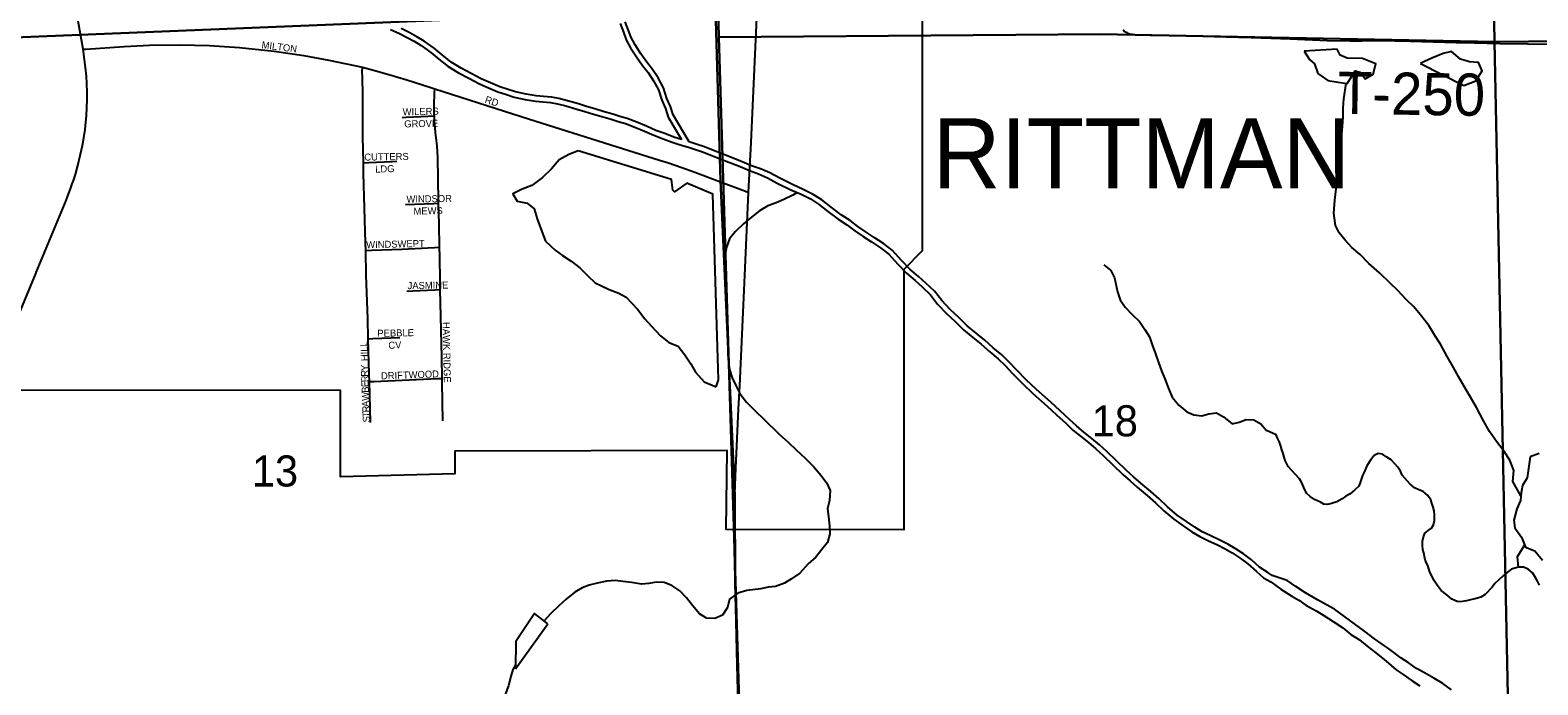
# Model space of a CAD drawing. Extents: x 1985906 to 2360102, y 891258 to 1222054.
# Drawn here: x 2166946 to 2177669, y 1074673 to 1079331 of the extents above; entities that cross this region are included whole.
import ezdxf

# ---------------------------------------------------------------- set-up
doc = ezdxf.new("R2010")
doc.units = 0
for name, color, linetype in [('GM_X_City_Street', 7, 'Continuous'), ('GM_X_City_Street_Text', 7, 'Continuous'), ('GM_X_Corporation', 7, 'Continuous'), ('GM_X_Corporation_Text', 7, 'Continuous'), ('GM_X_Minor_Lake', 7, 'Continuous'), ('GM_X_Minor_River', 7, 'Continuous'), ('GM_X_Section', 7, 'Continuous'), ('GM_X_Section_Text', 7, 'Continuous'), ('GM_X_State_Route', 7, 'Continuous'), ('GM_X_Township', 7, 'Continuous'), ('GM_X_Township_Road', 7, 'Continuous'), ('GM_X_Township_Road_Text', 7, 'Continuous')]:
    doc.layers.add(name, color=color, linetype=linetype)

msp = doc.modelspace()

# ---------------------------------------------------------------- linework, layer by layer
at = {"layer": 'GM_X_City_Street'}
for points in [[(2167322, 1079195), (2167256, 1079570), (2167100, 1080488), (2167056, 1080747)], [(2166990, 1077606), (2167202, 1078119), (2167215, 1078153), (2167233, 1078202), (2167246, 1078238), (2167258, 1078273), (2167270, 1078314), (2167286, 1078368), (2167303, 1078440), (2167318, 1078511), (2167328, 1078565), (2167337, 1078624), (2167343, 1078677), (2167347, 1078722), (2167349, 1078780), (2167351, 1078836), (2167351, 1078891), (2167349, 1078951), (2167346, 1079005), (2167340, 1079065), (2167325, 1079178), (2167322, 1079195)], [(2167322, 1079195), (2167343, 1079197), (2167614, 1079216), (2167795, 1079225), (2168009, 1079227), (2168222, 1079221), (2168436, 1079207), (2168681, 1079181), (2168893, 1079150), (2169071, 1079118), (2169309, 1079067)], [(2169316, 1078388), (2169311, 1078573), (2169311, 1078704), (2169311, 1078868), (2169309, 1079000), (2169308, 1079033), (2169309, 1079067)], [(2169309, 1079067), (2169387, 1079046), (2169497, 1079016), (2169625, 1078978), (2169796, 1078923), (2169824, 1078915)], [(2169821, 1078721), (2169820, 1078738), (2169820, 1078795), (2169823, 1078885), (2169824, 1078915)], [(2169824, 1078915), (2170498, 1078699), (2171422, 1078407), (2171485, 1078387), (2171581, 1078355), (2171673, 1078322), (2171857, 1078252)], [(2169591, 1078710), (2169621, 1078712), (2169778, 1078719), (2169821, 1078721)], [(2169851, 1078100), (2169851, 1078116), (2169845, 1078425), (2169840, 1078507), (2169834, 1078568), (2169830, 1078600), (2169827, 1078637), (2169823, 1078681), (2169821, 1078721)], [(2169316, 1078388), (2169355, 1078390), (2169521, 1078397), (2169554, 1078399)], [(2169333, 1077763), (2169332, 1077819), (2169318, 1078311), (2169316, 1078388)], [(2171857, 1078252), (2171857, 1078252), (2172033, 1078185), (2172056, 1078176)], [(2169616, 1078091), (2169817, 1078099), (2169851, 1078100)], [(2169857, 1077786), (2169854, 1077952), (2169851, 1078100)], [(2169333, 1077763), (2169375, 1077765), (2169590, 1077773), (2169821, 1077784), (2169857, 1077786)], [(2169351, 1077136), (2169348, 1077276), (2169337, 1077589), (2169333, 1077763)], [(2169862, 1077485), (2169861, 1077543), (2169859, 1077723), (2169857, 1077786)], [(2166747, 1077021), (2166759, 1077050), (2166989, 1077604), (2166990, 1077606)], [(2169625, 1077474), (2169667, 1077476), (2169825, 1077483), (2169862, 1077485)], [(2169876, 1076853), (2169873, 1077004), (2169862, 1077485)], [(2169351, 1077136), (2169384, 1077137), (2169576, 1077145)], [(2169359, 1076831), (2169358, 1076884), (2169351, 1077136)], [(2169359, 1076831), (2169391, 1076832), (2169843, 1076852), (2169876, 1076853)], [(2169366, 1076539), (2169359, 1076831)], [(2169880, 1076552), (2169877, 1076825), (2169876, 1076853)]]:
    msp.add_lwpolyline(points, dxfattribs=at)
at = {"layer": 'GM_X_Corporation'}
msp.add_lwpolyline([(2173292, 1081036), (2173291, 1077762), (2173160, 1077628), (2173160, 1075776), (2171897, 1075779), (2171903, 1076341), (2169966, 1076336), (2169966, 1076175), (2169154, 1076154), (2169154, 1076767), (2163772, 1076769), (2163772, 1076291), (2159160, 1076293), (2159160, 1079064), (2158445, 1079064), (2158402, 1081102)], dxfattribs=at)
at = {"layer": 'GM_X_Minor_Lake'}
for points in [[(2176008, 1079181), (2176044, 1079123), (2176081, 1079091), (2176105, 1079023), (2176176, 1078974), (2176250, 1078962), (2176312, 1078951), (2176344, 1078999), (2176369, 1079041), (2176405, 1079032), (2176442, 1078986), (2176498, 1079018), (2176517, 1079091), (2176423, 1079130), (2176313, 1079133), (2176264, 1079153), (2176242, 1079197)], [(2176242, 1079197), (2176008, 1079181)], [(2177143, 1078937), (2177229, 1078970), (2177274, 1079042), (2177246, 1079102), (2177182, 1079106), (2177120, 1079125), (2177055, 1079179), (2176995, 1079166), (2176915, 1079132), (2176863, 1079109), (2176834, 1079093)], [(2176834, 1079093), (2177143, 1078937)], [(2170843, 1078473), (2170777, 1078447), (2170709, 1078408), (2170655, 1078344), (2170591, 1078282), (2170514, 1078225), (2170446, 1078199), (2170380, 1078167), (2170410, 1078115), (2170480, 1078101), (2170530, 1078059), (2170552, 1077989), (2170579, 1077917), (2170611, 1077831), (2170681, 1077765), (2170733, 1077729), (2170793, 1077687), (2170856, 1077641), (2170910, 1077585), (2170964, 1077533), (2171064, 1077486), (2171132, 1077460), (2171184, 1077432), (2171265, 1077346), (2171317, 1077276), (2171365, 1077224), (2171429, 1077156), (2171489, 1077108), (2171554, 1077082), (2171602, 1077020), (2171644, 1076956), (2171678, 1076898), (2171740, 1076828), (2171825, 1076794)], [(2171825, 1076794), (2171842, 1076843), (2171802, 1078165), (2171616, 1078243), (2171528, 1078180), (2171516, 1078192), (2171508, 1078269), (2170843, 1078473)], [(2177615, 1076295), (2177594, 1076145)], [(2177679, 1076320), (2177615, 1076295)], [(2177594, 1076145), (2177561, 1076092), (2177551, 1076040), (2177546, 1075984), (2177520, 1075926), (2177497, 1075845), (2177505, 1075789), (2177552, 1075723), (2177582, 1075653), (2177648, 1075626), (2177703, 1075560)], [(2170629, 1075107), (2170533, 1075181), (2170401, 1074982), (2170398, 1074786)], [(2170398, 1074786), (2170629, 1075107)]]:
    msp.add_lwpolyline(points, dxfattribs=at)
at = {"layer": 'GM_X_Minor_River'}
for points in [[(2171142, 1079378), (2171165, 1079316), (2171186, 1079262), (2171216, 1079206), (2171259, 1079141), (2171302, 1079081), (2171342, 1079029), (2171379, 1078971), (2171416, 1078907), (2171439, 1078833), (2171465, 1078773), (2171484, 1078713), (2171578, 1078553)], [(2171632, 1078537), (2171519, 1078729), (2171501, 1078787), (2171474, 1078846), (2171451, 1078922), (2171412, 1078991), (2171373, 1079051), (2171332, 1079104), (2171290, 1079162), (2171249, 1079226), (2171220, 1079278), (2171201, 1079330), (2171178, 1079391)], [(2169508, 1079337), (2169569, 1079309), (2169628, 1079279), (2169677, 1079252), (2169728, 1079221), (2169796, 1079173), (2169852, 1079126), (2169919, 1079073), (2169993, 1079028), (2170065, 1078990), (2170137, 1078951)], [(2170153, 1078986), (2170083, 1079023), (2170012, 1079061), (2169941, 1079104), (2169876, 1079156), (2169820, 1079203), (2169749, 1079253), (2169696, 1079284), (2169646, 1079312), (2169585, 1079344)], [(2170137, 1078951), (2170189, 1078929), (2170273, 1078893), (2170333, 1078873), (2170389, 1078855), (2170467, 1078839), (2170541, 1078827), (2170592, 1078822), (2170647, 1078816), (2170697, 1078807), (2170757, 1078792), (2170835, 1078769), (2170892, 1078752), (2170952, 1078734), (2171011, 1078716), (2171079, 1078697), (2171129, 1078682), (2171181, 1078666), (2171247, 1078642), (2171315, 1078613), (2171382, 1078583), (2171448, 1078559), (2171511, 1078535), (2171570, 1078515), (2171629, 1078498), (2171679, 1078482), (2171728, 1078465), (2171794, 1078440), (2171866, 1078411), (2171933, 1078385), (2171995, 1078360), (2172062, 1078332), (2172126, 1078309), (2172190, 1078280), (2172260, 1078243), (2172356, 1078195), (2172429, 1078164), (2172497, 1078130), (2172554, 1078092), (2172620, 1078042), (2172692, 1077987), (2172755, 1077945), (2172811, 1077904), (2172871, 1077862), (2172930, 1077824), (2172993, 1077783), (2173052, 1077737), (2173117, 1077665), (2173178, 1077602), (2173240, 1077549), (2173291, 1077504), (2173349, 1077449), (2173400, 1077382), (2173463, 1077316), (2173526, 1077258), (2173585, 1077200), (2173650, 1077145), (2173710, 1077096), (2173771, 1077042), (2173831, 1076993), (2173880, 1076945), (2173936, 1076886), (2174004, 1076817), (2174078, 1076747), (2174179, 1076655), (2174246, 1076594), (2174311, 1076535), (2174362, 1076486), (2174416, 1076442), (2174472, 1076396), (2174526, 1076351), (2174578, 1076304), (2174646, 1076239), (2174718, 1076169), (2174769, 1076125), (2174820, 1076079), (2174891, 1076019), (2174949, 1075968), (2175010, 1075910), (2175081, 1075851), (2175147, 1075804), (2175209, 1075762), (2175264, 1075729), (2175322, 1075700), (2175390, 1075669), (2175446, 1075640), (2175496, 1075612), (2175553, 1075574), (2175607, 1075534), (2175665, 1075481), (2175718, 1075435), (2175770, 1075405)], [(2171578, 1078553), (2171523, 1078571), (2171461, 1078595), (2171396, 1078618), (2171330, 1078647), (2171261, 1078677), (2171193, 1078702), (2171140, 1078718), (2171090, 1078734), (2171021, 1078753), (2170963, 1078771), (2170902, 1078788), (2170846, 1078806), (2170767, 1078829), (2170705, 1078844), (2170653, 1078854), (2170596, 1078859), (2170546, 1078865), (2170474, 1078876), (2170399, 1078892), (2170345, 1078909), (2170286, 1078929), (2170204, 1078964), (2170153, 1078986)], [(2177549, 1076018), (2177492, 1076120), (2177498, 1076198), (2177469, 1076272), (2177429, 1076332), (2177374, 1076404), (2177324, 1076476), (2177279, 1076555), (2177232, 1076647), (2177190, 1076719), (2177159, 1076773), (2177108, 1076861), (2177068, 1076931), (2177023, 1077009), (2176977, 1077097), (2176936, 1077158), (2176893, 1077230), (2176831, 1077308), (2176786, 1077362), (2176736, 1077412), (2176671, 1077481), (2176621, 1077529), (2176542, 1077605), (2176468, 1077670), (2176405, 1077734), (2176347, 1077784), (2176298, 1077837), (2176256, 1077889), (2176231, 1077941), (2176219, 1078029), (2176224, 1078122), (2176235, 1078202), (2176243, 1078264), (2176250, 1078344), (2176256, 1078411), (2176265, 1078479), (2176273, 1078561), (2176280, 1078648), (2176284, 1078712), (2176285, 1078776), (2176289, 1078842), (2176306, 1078952)], [(2175780, 1075450), (2175749, 1075471), (2175690, 1075509), (2175632, 1075563), (2175575, 1075605), (2175516, 1075644), (2175464, 1075674), (2175407, 1075703), (2175339, 1075735), (2175282, 1075762), (2175230, 1075794), (2175169, 1075836), (2175104, 1075881), (2175035, 1075939), (2174975, 1075996), (2174916, 1076048), (2174845, 1076108), (2174794, 1076153), (2174744, 1076197), (2174673, 1076266), (2174604, 1076332), (2174551, 1076380), (2174496, 1076425), (2174440, 1076471), (2174387, 1076515), (2174337, 1076562), (2174272, 1076622), (2174205, 1076684), (2174104, 1076775), (2174031, 1076844), (2173964, 1076912), (2173907, 1076972), (2173856, 1077021), (2173795, 1077071), (2173735, 1077125), (2173674, 1077174), (2173611, 1077228), (2173552, 1077286), (2173490, 1077343), (2173429, 1077407), (2173378, 1077475), (2173317, 1077532), (2173264, 1077578), (2173204, 1077629), (2173145, 1077691), (2173078, 1077765), (2173015, 1077814), (2172950, 1077856), (2172892, 1077893), (2172833, 1077935), (2172777, 1077977), (2172714, 1078018), (2172643, 1078072), (2172576, 1078123), (2172516, 1078163), (2172445, 1078198), (2172372, 1078230), (2172277, 1078277), (2172207, 1078315), (2172140, 1078344), (2172076, 1078367), (2172009, 1078395), (2171947, 1078420), (2171880, 1078446), (2171807, 1078475), (2171741, 1078501), (2171691, 1078518), (2171632, 1078537)], [(2172402, 1078175), (2172371, 1078158), (2172307, 1078127), (2172251, 1078102), (2172193, 1078082), (2172133, 1078045), (2172077, 1078000), (2172019, 1077952), (2171961, 1077897), (2171920, 1077846), (2171898, 1077788), (2171887, 1077728), (2171883, 1077673), (2171888, 1077613), (2171896, 1077563), (2171899, 1077503), (2171897, 1077451), (2171898, 1077392), (2171900, 1077342), (2171901, 1077286), (2171903, 1077232), (2171904, 1077182), (2171908, 1077130), (2171907, 1077079), (2171907, 1077025), (2171912, 1076967), (2171920, 1076917), (2171939, 1076857), (2171965, 1076803), (2171994, 1076747), (2172041, 1076685), (2172104, 1076620), (2172162, 1076566), (2172276, 1076455), (2172337, 1076399), (2172395, 1076344), (2172458, 1076286), (2172517, 1076226), (2172572, 1076163), (2172613, 1076107), (2172635, 1076055), (2172630, 1075984), (2172618, 1075928), (2172623, 1075868), (2172631, 1075804), (2172634, 1075748), (2172616, 1075685), (2172577, 1075635), (2172533, 1075582), (2172479, 1075534), (2172421, 1075467), (2172361, 1075426), (2172310, 1075396), (2172247, 1075373), (2172195, 1075368), (2172143, 1075356), (2172043, 1075343), (2171979, 1075326), (2171921, 1075282), (2171905, 1075223), (2171871, 1075169), (2171815, 1075144), (2171757, 1075146), (2171707, 1075179), (2171656, 1075237), (2171613, 1075291), (2171567, 1075342), (2171510, 1075380), (2171455, 1075402), (2171399, 1075403), (2171347, 1075393), (2171295, 1075388), (2171224, 1075401), (2171162, 1075409), (2171108, 1075414), (2171047, 1075410), (2170979, 1075397), (2170923, 1075383), (2170873, 1075364), (2170819, 1075333), (2170759, 1075283), (2170705, 1075236), (2170650, 1075181), (2170602, 1075128)], [(2174582, 1077662), (2174632, 1077621), (2174659, 1077569), (2174680, 1077469), (2174699, 1077413), (2174733, 1077359), (2174784, 1077307), (2174837, 1077259), (2174875, 1077202), (2174906, 1077148), (2174927, 1077092), (2174949, 1077028), (2174970, 1076966), (2174992, 1076908), (2175021, 1076838), (2175042, 1076782), (2175069, 1076720), (2175115, 1076664), (2175172, 1076616), (2175222, 1076593), (2175279, 1076587), (2175329, 1076600), (2175383, 1076608), (2175433, 1076579), (2175494, 1076531), (2175544, 1076542), (2175594, 1076562), (2175649, 1076559), (2175699, 1076529), (2175740, 1076483)], [(2176367, 1076061), (2176335, 1076032), (2176304, 1076016), (2176278, 1075997), (2176240, 1075976), (2176202, 1075963), (2176172, 1075955), (2176148, 1075958), (2176123, 1075972), (2176081, 1075991), (2176050, 1076013), (2176026, 1076034), (2176011, 1076060), (2175990, 1076110), (2175974, 1076138), (2175945, 1076169), (2175918, 1076201), (2175893, 1076227), (2175873, 1076268), (2175864, 1076292), (2175858, 1076318), (2175849, 1076346), (2175842, 1076372), (2175832, 1076400), (2175817, 1076428), (2175809, 1076452), (2175740, 1076483)], [(2177680, 1075381), (2177666, 1075411), (2177653, 1075437), (2177630, 1075470), (2177600, 1075496), (2177567, 1075509), (2177531, 1075509), (2177505, 1075502), (2177481, 1075496), (2177454, 1075475), (2177422, 1075448), (2177390, 1075418), (2177363, 1075393), (2177345, 1075368), (2177294, 1075315), (2177264, 1075297), (2177224, 1075284), (2177200, 1075279), (2177162, 1075270), (2177120, 1075264), (2177094, 1075265), (2177057, 1075283), (2177021, 1075314), (2176982, 1075345), (2176953, 1075381), (2176930, 1075417), (2176915, 1075449), (2176901, 1075474), (2176888, 1075514), (2176873, 1075550), (2176865, 1075574), (2176858, 1075612), (2176851, 1075636), (2176849, 1075664), (2176848, 1075694), (2176856, 1075727), (2176865, 1075751), (2176889, 1075772), (2176913, 1075788), (2176926, 1075812), (2176934, 1075843), (2176933, 1075883), (2176931, 1075911), (2176924, 1075937), (2176915, 1075965), (2176909, 1075989), (2176886, 1076021), (2176854, 1076048), (2176823, 1076060), (2176791, 1076075), (2176762, 1076101), (2176705, 1076164), (2176692, 1076192), (2176673, 1076221), (2176651, 1076245), (2176626, 1076273), (2176596, 1076292), (2176563, 1076314), (2176533, 1076319), (2176505, 1076305), (2176479, 1076272), (2176452, 1076231), (2176437, 1076191), (2176423, 1076162), (2176406, 1076112), (2176395, 1076086), (2176367, 1076061)], [(2177531, 1075509), (2177525, 1075585), (2177576, 1075668)], [(2175770, 1075405), (2175840, 1075353), (2175919, 1075304), (2175969, 1075276), (2176019, 1075240), (2176096, 1075197), (2176146, 1075167), (2176214, 1075123), (2176283, 1075078), (2176339, 1075032), (2176401, 1074992), (2176454, 1074949), (2176516, 1074901), (2176591, 1074840), (2176661, 1074780), (2176712, 1074746), (2176776, 1074701), (2176830, 1074665)], [(2177055, 1074637), (2176993, 1074682), (2176930, 1074720), (2176862, 1074759), (2176805, 1074789), (2176747, 1074831), (2176695, 1074866), (2176616, 1074924), (2176508, 1074999), (2176435, 1075055), (2176365, 1075107), (2176294, 1075160), (2176222, 1075210), (2176167, 1075241), (2176101, 1075277), (2176016, 1075328), (2175948, 1075372), (2175886, 1075414), (2175780, 1075450)], [(2170399, 1074816), (2170378, 1074781), (2170362, 1074725), (2170347, 1074665), (2170327, 1074612), (2170318, 1074554), (2170308, 1074488), (2170309, 1074365), (2170312, 1074309), (2170322, 1074259), (2170353, 1074195), (2170380, 1074141), (2170400, 1074077), (2170415, 1074023)]]:
    msp.add_lwpolyline(points, dxfattribs=at)
at = {"layer": 'GM_X_Section'}
for points in [[(2166282, 1084569), (2169519, 1084669), (2171682, 1084866), (2171688, 1084552), (2171839, 1079483), (2166424, 1079262)], [(2171688, 1084552), (2175614, 1084690), (2177269, 1084724), (2177360, 1079249), (2174558, 1079302), (2171844, 1079281), (2171839, 1079483)], [(2177269, 1084724), (2182572, 1084758), (2182666, 1079301), (2177360, 1079249)], [(2171839, 1079483), (2171844, 1079281), (2172006, 1074015), (2166569, 1073905), (2166424, 1079262)], [(2171844, 1079281), (2174558, 1079302), (2177360, 1079249), (2177467, 1074016), (2172009, 1073891), (2172006, 1074015)], [(2177360, 1079249), (2182666, 1079301), (2182751, 1074092), (2177467, 1074016)]]:
    msp.add_lwpolyline(points, close=True, dxfattribs=at)
at = {"layer": 'GM_X_State_Route'}
for points in [[(2171993, 1076801), (2172026, 1077533), (2172056, 1078176), (2172073, 1078533), (2172136, 1079894), (2172161, 1080436), (2172191, 1081075), (2172212, 1081534), (2172236, 1082059), (2172259, 1082518), (2172277, 1082890), (2172280, 1082958), (2172281, 1082977), (2172340, 1084289), (2172355, 1084581)], [(2171984, 1076636), (2171993, 1076801)], [(2171966, 1076214), (2171984, 1076636)], [(2171957, 1075845), (2171959, 1076029), (2171966, 1076214)], [(2172134, 1066538), (2172133, 1066576), (2172127, 1066988), (2172116, 1067659), (2172110, 1068020), (2172107, 1068266), (2172101, 1068617), (2172101, 1068692), (2172081, 1069988), (2172077, 1070250), (2172075, 1070365), (2172070, 1070644), (2172067, 1070971), (2172056, 1071694), (2172045, 1072301), (2172026, 1072973), (2172007, 1073678), (2171998, 1073966), (2171992, 1074174), (2171975, 1074815), (2171955, 1075635), (2171957, 1075845)]]:
    msp.add_lwpolyline(points, dxfattribs=at)
at = {"layer": 'GM_X_Township'}
for points in [[(2179219, 1058101), (2174973, 1058037), (2172307, 1057993), (2172256, 1060669), (2172203, 1063254), (2172202, 1063355), (2172136, 1066543), (2172100, 1068623), (2172057, 1071694), (2171999, 1073963), (2171961, 1075398), (2171958, 1076023), (2171856, 1078260), (2171741, 1082175), (2171737, 1082936), (2171686, 1083960), (2171643, 1085032), (2171605, 1086396), (2171523, 1089347), (2173015, 1089361), (2174790, 1089381), (2176069, 1089421), (2179329, 1089474)], [(2155989, 1089287), (2157526, 1089289), (2162838, 1089289), (2163294, 1089289), (2165783, 1089297), (2167175, 1089313), (2169501, 1089328), (2170986, 1089342), (2171523, 1089347), (2171605, 1086396), (2171643, 1085032), (2171686, 1083960), (2171737, 1082936), (2171741, 1082175), (2171856, 1078260), (2171958, 1076023), (2171961, 1075398), (2171999, 1073963), (2172057, 1071694), (2172100, 1068623), (2172136, 1066543)]]:
    msp.add_lwpolyline(points, dxfattribs=at)
at = {"layer": 'GM_X_Township_Road'}
msp.add_lwpolyline([(2177956, 1079230), (2177595, 1079232), (2177399, 1079233), (2177219, 1079238), (2177088, 1079241), (2176760, 1079250), (2176547, 1079255), (2176416, 1079254), (2176334, 1079252), (2176170, 1079256), (2175908, 1079268), (2175629, 1079276), (2175450, 1079282), (2175286, 1079287), (2175155, 1079291), (2174909, 1079294), (2174795, 1079299), (2174787, 1079300), (2174776, 1079301), (2174765, 1079304), (2174755, 1079308), (2174747, 1079312), (2174737, 1079317), (2174727, 1079325), (2174720, 1079334)], dxfattribs=at)

# ---------------------------------------------------------------- texts
at = {"layer": 'GM_X_City_Street_Text'}
for s, rotation, p in [('MILTON', 352.6151, (2168590, 1079204)), ('RD', 341.5614, (2170176, 1078817)), ('WILERS', 1.12, (2169596, 1078725)), ('GROVE', 1.2185, (2169607, 1078639)), ('CUTTERS', 0.9405, (2169323, 1078403)), ('LDG', 2.0521, (2169401, 1078317)), ('WINDSOR', 0.893, (2169623, 1078104)), ('MEWS', 1.4006, (2169673, 1078018)), ('WINDSWEPT', 1.3789, (2169337, 1077779)), ('JASMINE', 0.9852, (2169631, 1077488)), ('HAWK RIDGE', 271.2852, (2169879, 1077254)), ('HILL', 91.7889, (2169349, 1076977)), ('PEBBLE', 1.127, (2169416, 1077149)), ('CV', 3.0224, (2169495, 1077063)), ('Y', 90.0656, (2169349, 1076906)), ('R', 91.0443, (2169350, 1076866)), ('DRIFTWOOD', 2.0715, (2169442, 1076846)), ('R', 92.1858, (2169352, 1076827)), ('E', 92.1858, (2169353, 1076792)), ('B', 92.1858, (2169355, 1076752)), ('W', 92.1865, (2169357, 1076695)), ('A', 92.1858, (2169358, 1076651)), ('R', 92.2025, (2169360, 1076612)), ('T', 92.1858, (2169361, 1076576)), ('S', 92.1858, (2169363, 1076541))]:
    msp.add_text(s, height=50, rotation=rotation, dxfattribs=at).set_placement(p)
at = {"layer": 'GM_X_Corporation_Text'}
msp.add_text('RITTMAN', height=500, rotation=0, dxfattribs=at).set_placement((2173365, 1078205))
at = {"layer": 'GM_X_Section_Text'}
for s, p in [('18', (2174496, 1076441)), ('13', (2168523, 1076084))]:
    msp.add_text(s, height=221, rotation=0, dxfattribs=at).set_placement(p)
at = {"layer": 'GM_X_Township_Road_Text'}
msp.add_text('T-250', height=300, rotation=359.1887, dxfattribs=at).set_placement((2176244, 1078736))

doc.saveas('drawing.dxf')
